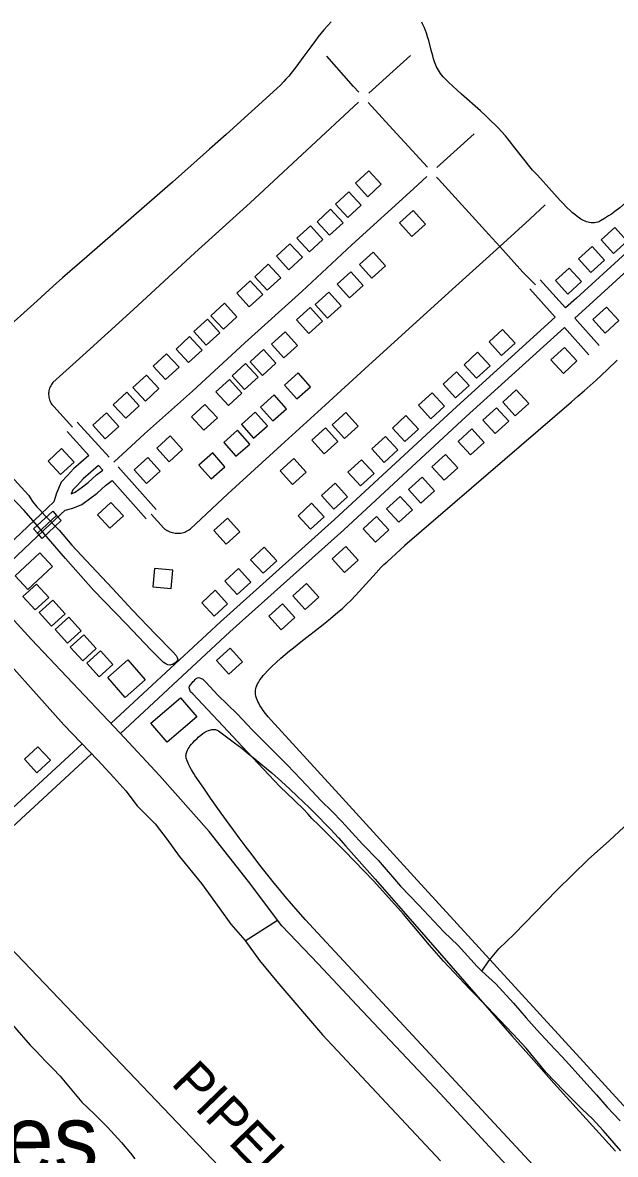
# Model space of a CAD drawing. Extents: x 3704301 to 3742427, y 506229 to 532009.
# Drawn here: x 3733281 to 3734570, y 518456 to 520919 of the extents above; entities that cross this region are included whole.
import ezdxf

# ---------------------------------------------------------------- set-up
doc = ezdxf.new("R2010")
doc.units = 0
for name, color, linetype in [('V-BLDG-OTLN', 7, 'Continuous'), ('V-BRDG-OTLN', 7, 'Continuous'), ('V-ROAD-CNTR', 7, 'Continuous'), ('V-SITE-VEGE', 7, 'Continuous'), ('V-TOPO-GNAM-IDEN', 7, 'Continuous'), ('V-TOPO-SHOR', 7, 'Continuous'), ('V-UTIL-IDEN', 7, 'Continuous'), ('V-UTIL-LINE', 7, 'Continuous')]:
    doc.layers.add(name, color=color, linetype=linetype)

msp = doc.modelspace()

# ---------------------------------------------------------------- linework, layer by layer
at = {"layer": 'V-BLDG-OTLN'}
for points in [[(3734031.7, 520540.3), (3734061.2, 520567.3), (3734034.2, 520596.8), (3734004.7, 520569.8)], [(3733988.3, 520494.8), (3734017.7, 520521.8), (3733990.7, 520551.3), (3733961.2, 520524.3)], [(3733948.5, 520456.5), (3733978, 520483.5), (3733951, 520513), (3733921.5, 520486)], [(3734130.6, 520510.5), (3734101, 520483.6), (3734127.9, 520454), (3734157.5, 520480.8)], [(3733904.7, 520420.4), (3733934.2, 520447.4), (3733907.2, 520476.9), (3733877.7, 520449.9)], [(3734566.1, 520416.9), (3734595.7, 520443.8), (3734568.9, 520473.4), (3734539.2, 520446.5)], [(3733860, 520381.5), (3733889.5, 520408.6), (3733862.4, 520438), (3733832.9, 520411)], [(3734043.5, 520419.5), (3734013.8, 520392.7), (3734040.7, 520363), (3734070.3, 520389.9)], [(3734516.8, 520375.6), (3734546.5, 520402.5), (3734519.6, 520432.1), (3734490, 520405.2)], [(3733812.9, 520336.7), (3733842.4, 520363.8), (3733815.4, 520393.3), (3733785.9, 520366.2)], [(3733994.9, 520376.9), (3733965.3, 520350.1), (3733992.2, 520320.4), (3734021.8, 520347.3)], [(3734467.1, 520328.6), (3734496.7, 520355.5), (3734469.8, 520385.1), (3734440.2, 520358.2)], [(3733773.8, 520300.7), (3733803.3, 520327.8), (3733776.2, 520357.2), (3733746.8, 520330.2)], [(3733947.1, 520332.7), (3733917.5, 520305.8), (3733944.3, 520276.2), (3733974, 520303.1)], [(3733717.7, 520251.9), (3733747.2, 520279), (3733720.1, 520308.4), (3733690.6, 520281.4)], [(3733906.5, 520299.3), (3733876.9, 520272.5), (3733903.8, 520242.8), (3733933.4, 520269.7)], [(3734550.7, 520300.2), (3734521.1, 520273.3), (3734548.1, 520243.7), (3734577.7, 520270.7)], [(3733680.4, 520217.4), (3733709.9, 520244.4), (3733682.9, 520273.9), (3733653.4, 520246.9)], [(3733852.1, 520246.3), (3733822.4, 520219.4), (3733849.3, 520189.8), (3733878.9, 520216.7)], [(3734322.6, 520194.9), (3734352.1, 520221.9), (3734325, 520251.4), (3734295.5, 520224.4)], [(3733641.7, 520179.3), (3733671.2, 520206.3), (3733644.2, 520235.8), (3733614.7, 520208.8)], [(3733591.9, 520142.2), (3733621.4, 520169.2), (3733594.3, 520198.7), (3733564.9, 520171.7)], [(3733805.3, 520207.8), (3733775.6, 520180.9), (3733802.5, 520151.3), (3733832.1, 520178.1)], [(3734268.2, 520145.2), (3734297.7, 520172.2), (3734270.7, 520201.7), (3734241.2, 520174.7)], [(3734459.8, 520212.3), (3734430.2, 520185.4), (3734457.1, 520155.8), (3734486.7, 520182.8)], [(3733766.1, 520177.2), (3733736.5, 520150.4), (3733763.4, 520120.7), (3733793, 520147.6)], [(3733548.1, 520095.7), (3733577.6, 520122.7), (3733550.6, 520152.2), (3733521.1, 520125.2)], [(3733877.1, 520100.2), (3733907.1, 520126.7), (3733880.6, 520156.7), (3733850.6, 520130.3)], [(3734222.6, 520102.7), (3734252.1, 520129.7), (3734225, 520159.2), (3734195.6, 520132.2)], [(3733731.2, 520142.3), (3733701.6, 520115.4), (3733728.5, 520085.8), (3733758.1, 520112.7)], [(3734354.8, 520120.1), (3734325.3, 520093.2), (3734352.2, 520063.6), (3734381.8, 520090.6)], [(3733505.3, 520058.3), (3733534.8, 520085.3), (3733507.8, 520114.8), (3733478.3, 520087.7)], [(3733824.9, 520052.3), (3733854.9, 520078.7), (3733828.5, 520108.8), (3733798.5, 520082.3)], [(3734169.2, 520057.2), (3734198.7, 520084.2), (3734171.7, 520113.7), (3734142.2, 520086.7)], [(3733677.7, 520088.4), (3733648.1, 520061.6), (3733675, 520031.9), (3733704.6, 520058.8)], [(3733783.4, 520014.8), (3733813.4, 520041.3), (3733786.9, 520071.3), (3733756.9, 520044.8)], [(3733983.8, 520070.6), (3733954.2, 520043.7), (3733981, 520014.1), (3734010.7, 520040.9)], [(3734311.4, 520081.2), (3734281.8, 520054.2), (3734308.8, 520024.7), (3734338.4, 520051.6)], [(3733460.8, 520013.4), (3733490.3, 520040.4), (3733463.3, 520069.9), (3733433.8, 520042.9)], [(3734112.3, 520007.4), (3734141.8, 520034.4), (3734114.8, 520063.9), (3734085.3, 520036.8)], [(3733744.9, 519975.7), (3733774.9, 520002.1), (3733748.4, 520032.1), (3733718.4, 520005.7)], [(3733939.6, 520037.4), (3733910, 520010.5), (3733936.8, 519980.9), (3733966.5, 520007.7)], [(3734258, 520034.9), (3734228.5, 520007.9), (3734255.4, 519978.4), (3734285, 520005.3)], [(3733602.3, 520019.9), (3733572.6, 519993.1), (3733599.5, 519963.4), (3733629.1, 519990.3)], [(3734067.6, 519962.2), (3734097, 519989.2), (3734070, 520018.7), (3734040.5, 519991.7)], [(3733392.9, 519962.9), (3733365.7, 519992.2), (3733336.4, 519965), (3733363.6, 519935.7)], [(3733553.5, 519972.9), (3733523.9, 519946), (3733550.8, 519916.4), (3733580.4, 519943.3)], [(3733691.1, 519926.2), (3733721.1, 519952.7), (3733694.7, 519982.7), (3733664.6, 519956.2)], [(3734200.6, 519979.6), (3734171, 519952.7), (3734198, 519923.1), (3734227.5, 519950)], [(3733870.7, 519970.4), (3733841.1, 519943.5), (3733867.9, 519913.9), (3733897.6, 519940.8)], [(3734015.8, 519911.1), (3734045.3, 519938.2), (3734018.2, 519967.7), (3733988.7, 519940.6)], [(3734150.2, 519929.8), (3734120.6, 519902.8), (3734147.5, 519873.3), (3734177.1, 519900.2)], [(3733958, 519860.3), (3733987.5, 519887.4), (3733960.5, 519916.8), (3733931, 519889.8)], [(3733500.2, 519845.8), (3733473, 519875.1), (3733443.7, 519847.9), (3733470.9, 519818.6)], [(3734101.9, 519888.2), (3734072.4, 519861.2), (3734099.3, 519831.7), (3734128.9, 519858.6)], [(3733907.1, 519816.5), (3733936.6, 519843.5), (3733909.5, 519873), (3733880, 519846)], [(3733726.8, 519840.4), (3733697.2, 519813.5), (3733724, 519783.8), (3733753.7, 519810.7)], [(3734051, 519844.6), (3734021.4, 519817.7), (3734048.4, 519788.1), (3734077.9, 519815)], [(3733804.1, 519720.8), (3733833.6, 519747.9), (3733806.5, 519777.3), (3733777, 519750.3)], [(3733983.7, 519778.9), (3733954.2, 519751.9), (3733981.1, 519722.4), (3734010.7, 519749.3)], [(3733345.8, 519735.7), (3733292.5, 519685.5), (3733264.9, 519714.9), (3733318.2, 519765.1)], [(3733607.7, 519727.3), (3733567.9, 519730.9), (3733564.3, 519691), (3733604.1, 519687.4)], [(3733747.8, 519674.4), (3733777.3, 519701.4), (3733750.3, 519730.9), (3733720.8, 519703.9)], [(3733281.6, 519670.5), (3733308.5, 519640.9), (3733338.1, 519667.8), (3733311.2, 519697.4)], [(3733697.5, 519627.1), (3733727, 519654.2), (3733700, 519683.7), (3733670.5, 519656.6)], [(3733898.3, 519698.3), (3733868.8, 519671.3), (3733895.7, 519641.8), (3733925.3, 519668.7)], [(3733317.1, 519635.3), (3733344, 519605.7), (3733373.6, 519632.6), (3733346.7, 519662.2)], [(3733846.3, 519654), (3733816.8, 519627.1), (3733843.7, 519597.5), (3733873.3, 519624.4)], [(3733352.1, 519598.3), (3733379, 519568.7), (3733408.6, 519595.6), (3733381.7, 519625.2)], [(3733384.8, 519559.9), (3733411.7, 519530.3), (3733441.3, 519557.2), (3733414.4, 519586.8)], [(3733732.3, 519557.5), (3733702.8, 519530.6), (3733729.7, 519501), (3733759.3, 519527.9)], [(3733420.7, 519524.9), (3733447.6, 519495.3), (3733477.2, 519522.2), (3733450.3, 519551.8)], [(3733547.9, 519489.1), (3733503.9, 519450.7), (3733466.3, 519493.7), (3733510.2, 519532.1)], [(3733659.6, 519408.6), (3733595.2, 519353.4), (3733560.1, 519394.4), (3733624.5, 519449.6)], [(3733312.2, 519286.6), (3733341.5, 519313.9), (3733314.2, 519343.2), (3733284.9, 519315.9)]]:
    msp.add_lwpolyline(points, close=True, dxfattribs=at)
at = {"layer": 'V-BRDG-OTLN'}
msp.add_line((3733313.1, 519808), (3733355, 519846.7), dxfattribs=at)
msp.add_lwpolyline([(3733323.6, 519796.6), (3733313.1, 519808), (3733304.4, 519817.5), (3733346.7, 519856.1), (3733355, 519846.7), (3733365.2, 519835.6)], close=True, dxfattribs=at)
at = {"layer": 'V-ROAD-CNTR'}
for points in [[(3735152.7, 520933.5), (3735092.7, 520878.3), (3734889.7, 520690.5), (3734702.1, 520517.2), (3734485.4, 520319.6), (3734461.8, 520298.2)], [(3735173.2, 520911.6), (3735113.1, 520856.3), (3734910, 520668.5), (3734722.4, 520495.1), (3734505.6, 520297.4), (3734481.8, 520275.8)], [(3734663.6, 518083.8), (3734467.5, 518287.2), (3734189, 518588.4), (3734008.1, 518780.7), (3733923.9, 518870.7), (3733845, 518953.3), (3733772, 519049.9), (3733686.5, 519158.7), (3733618.9, 519235.5), (3733578.6, 519280.5), (3733492.7, 519373.5), (3733300, 519576.5), (3732978.3, 519928.7), (3732708.3, 520237.1), (3732479, 520500.7), (3732370.3, 520626.2), (3732327.4, 520672.5), (3732273.6, 520730.3), (3732222.1, 520782.2), (3732161, 520845.3)], [(3734012.3, 520767.7), (3734000.7, 520780.5), (3733943, 520846.5)], [(3734124.6, 520847.7), (3734033.7, 520765.9)], [(3734011.7, 520745.9), (3733899.3, 520641.6), (3733776.2, 520526.9), (3733655.8, 520418), (3733521.9, 520294.6), (3733412.2, 520195.1), (3733347, 520135.8), (3733345.2, 520133.6), (3733343.5, 520131.3), (3733342.1, 520128.8), (3733340.8, 520126.2), (3733339.7, 520123.6), (3733338.9, 520120.9), (3733338.2, 520118.1), (3733337.8, 520115.2), (3733337.5, 520112.4), (3733337.5, 520109.5), (3733337.7, 520106.7), (3733338.1, 520103.8), (3733338.8, 520101.1), (3733339.6, 520098.3), (3733340.6, 520095.7), (3733341.9, 520093.1), (3733343.3, 520090.6), (3733344.9, 520088.2), (3733346.7, 520086), (3733348.7, 520083.9), (3733389.4, 520038.9)], [(3734161.7, 520604.6), (3734078.1, 520695.2), (3734032.6, 520745.3)], [(3734182.1, 520603.9), (3734263.3, 520677.5)], [(3733479.4, 519962.9), (3733546.4, 520024.2), (3733650.2, 520116.9), (3733764, 520222.5), (3733888.2, 520334.4), (3733997, 520435.3), (3734131.1, 520557.6), (3734160.3, 520584.1)], [(3734396.2, 520348.7), (3734369, 520376.4), (3734318.8, 520432.1), (3734295.4, 520457.9), (3734185.6, 520578.5), (3734181.4, 520583.1)], [(3733560.5, 519849.2), (3733588.4, 519819), (3733590.7, 519817.1), (3733593.2, 519815.3), (3733595.7, 519813.7), (3733598.4, 519812.3), (3733601.1, 519811.1), (3733604, 519810), (3733606.8, 519809.2), (3733609.8, 519808.5), (3733612.8, 519808.1), (3733615.7, 519807.8), (3733618.8, 519807.7), (3733621.8, 519807.9), (3733624.8, 519808.2), (3733627.7, 519808.7), (3733630.6, 519809.5), (3733633.5, 519810.4), (3733636.3, 519811.5), (3733639, 519812.8), (3733641.6, 519814.3), (3733644.1, 519815.9), (3733646.5, 519817.7), (3733727.3, 519893.4), (3733843.7, 519999.4), (3733939.4, 520086.8), (3734025.7, 520165.6), (3734121.5, 520253.7), (3734223.6, 520345.4), (3734318.8, 520432.1), (3734384, 520491.8), (3734417.6, 520523)], [(3734406.6, 520359.8), (3734461.8, 520298.2)], [(3734384.3, 520339.8), (3734439.6, 520278)], [(3734439.6, 520278), (3734225.6, 520083.9), (3733959.2, 519837.6), (3733711.4, 519615.3), (3733473.4, 519394.2)], [(3734481.8, 520275.8), (3734535.2, 520216.3)], [(3734459.6, 520255.7), (3734245.9, 520061.8), (3733979.4, 519815.5), (3733731.6, 519593.1), (3733493.8, 519372.2)], [(3734459.6, 520255.7), (3734512.8, 520196.3)], [(3733399.6, 520049.4), (3733469.5, 519973.8)], [(3733377.6, 520029), (3733425.4, 519977.3)], [(3733425.4, 519977.3), (3733392, 519947.8), (3733378.7, 519933.2), (3733365, 519919), (3733354.6, 519895.4), (3733349, 519875.9)], [(3733445.8, 519955.2), (3733413, 519926.3), (3733400.6, 519912.7), (3733390.3, 519902), (3733386.6, 519893.5)], [(3733445.8, 519955.2), (3733455.4, 519944.9)], [(3733489, 519952.7), (3733571.5, 519859.4)], [(3733196, 519690.7), (3733341.6, 519828.3), (3733373.9, 519858.1), (3733390.2, 519862.6), (3733409.9, 519870.7), (3733429.5, 519884.6), (3733442.9, 519895.1), (3733461, 519911.7), (3733475.9, 519922.7)], [(3733386.6, 519893.5), (3733395.3, 519897.1), (3733411.6, 519908.7), (3733423.5, 519918), (3733441.8, 519934.8), (3733455.4, 519944.9)], [(3733475.9, 519922.7), (3733549.5, 519839)], [(3733175.4, 519712.5), (3733321.2, 519850.2), (3733349, 519875.9)], [(3733194.9, 519586.4), (3733371, 519390.9), (3733444.4, 519314.3), (3733479.5, 519276.1), (3733505.3, 519247.4), (3733530.5, 519214.3), (3733569, 519175.7), (3733595.4, 519141.5), (3733621.7, 519105.2), (3733670.3, 519045.8), (3733709.9, 518990.5), (3733733.7, 518956.7), (3733764, 518922.3), (3733796.3, 518878.2), (3733833.7, 518832.1), (3733933.5, 518716.1), (3734190.1, 518441.7)], [(3732463.3, 518476.2), (3732567.8, 518571.6), (3733410.7, 519349.8)], [(3731344.5, 517439.3), (3731597, 517662.1), (3731621.7, 517683.2), (3731653.9, 517703.4), (3731685.6, 517726.7), (3731716.5, 517752.8), (3731995.8, 518008.8), (3732588.1, 518549.5), (3733431.1, 519327.7)], [(3733764.9, 518921.1), (3733835.6, 518965.7)]]:
    msp.add_lwpolyline(points, dxfattribs=at)
at = {"layer": 'V-SITE-VEGE'}
for points in [[(3735054.4, 520952.9), (3734989.2, 520893.9), (3734956.7, 520864.3), (3734924.3, 520834.6), (3734864.2, 520778.7), (3734729.2, 520652.6), (3734675.2, 520602.4), (3734643.7, 520572.7), (3734630.7, 520560.5), (3734619.2, 520550), (3734609.1, 520541), (3734600.2, 520533.3), (3734592.5, 520526.7), (3734579.7, 520516.4), (3734569.3, 520508.4), (3734561.5, 520502.7), (3734555.6, 520498.7), (3734546.8, 520493), (3734538, 520487.7), (3734536.1, 520486.7), (3734534.1, 520485.8), (3734532.2, 520485), (3734528.4, 520484), (3734524.7, 520483.4)], [(3733952.2, 520920.9), (3733943.8, 520912), (3733936.3, 520903.5), (3733929.5, 520895.4)], [(3734524.7, 520483.4), (3734521.1, 520483.2), (3734517.6, 520483.4), (3734514.1, 520483.9), (3734510.8, 520484.7), (3734507.5, 520485.8), (3734504.3, 520487), (3734501.2, 520488.5), (3734498.2, 520490), (3734495.3, 520491.7), (3734492.5, 520493.5), (3734487, 520497.3), (3734481.8, 520501.4), (3734477, 520505.5), (3734472.4, 520509.6), (3734464.1, 520517.6), (3734456.7, 520525.4), (3734450.2, 520532.4), (3734420, 520566.5), (3734413.3, 520573.8), (3734400.7, 520586.9), (3734395.2, 520592.8), (3734390.3, 520598.4), (3734381.3, 520609), (3734373.8, 520618.3), (3734351.8, 520646.8), (3734339.4, 520662.5), (3734331.1, 520672.5), (3734322.5, 520682.2), (3734315.1, 520690.1), (3734308, 520697.3), (3734301.2, 520704), (3734288.2, 520716.4), (3734276.6, 520727), (3734235.5, 520763.8), (3734225.3, 520773.1), (3734217.8, 520780.1), (3734206.7, 520790.7), (3734196, 520801.6), (3734192.8, 520805.1), (3734190, 520808.7), (3734187.5, 520812.3), (3734185.3, 520815.9), (3734183.3, 520819.5), (3734181.5, 520823), (3734179.9, 520826.5), (3734177.1, 520833.6), (3734174.8, 520840.3), (3734172.9, 520846.8), (3734169.6, 520859.3), (3734164.4, 520880.2), (3734162, 520888.7), (3734159.7, 520896.1), (3734157.4, 520902.4), (3734155.2, 520907.9), (3734153, 520912.6), (3734150.9, 520916.7), (3734149, 520920.2)], [(3733929.5, 520895.4), (3733923.4, 520887.8), (3733917.8, 520880.5), (3733907.7, 520866.9), (3733890.6, 520843), (3733877.6, 520825.3), (3733867.6, 520812.4), (3733859.8, 520803), (3733853.8, 520796), (3733849.1, 520790.9), (3733841.8, 520783.5), (3733834.2, 520776.2), (3733723.4, 520675.8), (3733687.7, 520643.6), (3733633.9, 520595.6), (3733606.9, 520571.7), (3733579.8, 520547.9), (3733420.8, 520409.6), (3733367.8, 520363.5), (3733347.6, 520345.6), (3733312.5, 520314), (3733234, 520242.4)], [(3735003.4, 518107.8), (3734132.1, 519060.9), (3733976.7, 519231), (3733821.3, 519401.2), (3733815, 519408.4), (3733809.2, 519415.5), (3733804.3, 519422), (3733800.3, 519427.9), (3733797.1, 519433.2), (3733794.5, 519437.8), (3733792.5, 519441.9), (3733791, 519445.5), (3733789.9, 519448.6), (3733789.1, 519451.3), (3733788.5, 519453.6), (3733787.7, 519457.7), (3733787.4, 519460.6), (3733787.4, 519462.8), (3733787.6, 519466.1), (3733788.1, 519469.2), (3733789.2, 519473), (3733790.6, 519476.6), (3733792.1, 519479.9), (3733793.8, 519483), (3733795.5, 519485.9), (3733797.3, 519488.6), (3733801, 519493.6), (3733804.5, 519498), (3733807.7, 519501.7), (3733813.8, 519508.2), (3733823.3, 519517.6), (3733832.8, 519526.5), (3733842.9, 519535.7), (3733852.4, 519544), (3733861.4, 519551.6), (3733869.9, 519558.6), (3733885.9, 519571.4), (3733934.9, 519609.6), (3733950.4, 519622), (3733961.8, 519631.6), (3733970.2, 519638.9), (3733976.5, 519644.4), (3733985.7, 519653), (3733994.7, 519661.8), (3734004.7, 519672.1), (3734013.1, 519681.2), (3734042.4, 519713.8), (3734049.8, 519721.9), (3734061.2, 519733.7), (3734067, 519739.5), (3734072.9, 519745.1), (3734112.2, 519781.4), (3734112.2, 519781.7), (3734474.9, 520093.8), (3734488.9, 520106), (3734502.4, 520117.9), (3734528.3, 520141.2), (3734552.3, 520163.5), (3734574.5, 520184.5)], [(3733641.4, 519338.9), (3733643.2, 519341.7), (3733645, 519344.2), (3733648.4, 519348.5), (3733651.2, 519351.7), (3733655.7, 519356.6), (3733660.4, 519361.4), (3733663.1, 519364.1), (3733665.7, 519366.5), (3733668.3, 519368.6), (3733673.2, 519372.3), (3733677.6, 519375), (3733681.5, 519377.1), (3733685, 519378.6), (3733687.9, 519379.6), (3733690.5, 519380.2), (3733692.7, 519380.6), (3733694.6, 519380.8), (3733697.9, 519380.8), (3733700.2, 519380.4), (3733702, 519380), (3733704.4, 519379), (3733706.8, 519377.6), (3733724.8, 519364.6), (3733741.8, 519352), (3733757.6, 519339.9), (3733772.5, 519328.1), (3733786.4, 519316.9), (3733799.4, 519306.2), (3733811.6, 519295.9), (3733823, 519286.1), (3733844.1, 519267.5), (3733862.5, 519250.7), (3733878.4, 519235.9), (3733892.2, 519222.7), (3733904.1, 519211), (3733924.8, 519190.3), (3733940, 519174.7), (3733951.2, 519162.8), (3733967.8, 519144.9), (3733984.1, 519126.8), (3734047.8, 519054.6), (3734103.3, 518991.3), (3734296.8, 518769.5), (3734345.3, 518714.2), (3734381.8, 518672.9), (3734436.7, 518611), (3734464.3, 518580.2), (3734492, 518549.4), (3734570.5, 518462.8)], [(3734560.7, 518250.4), (3733914, 518947.8), (3733896.6, 518966.8), (3733880.6, 518984.7), (3733865.9, 519001.5), (3733852.3, 519017.5), (3733839.8, 519032.5), (3733828.1, 519046.6), (3733817.3, 519060), (3733797.3, 519085.3), (3733780, 519107.7), (3733764.9, 519127.5), (3733751.9, 519145.1), (3733740.4, 519160.7), (3733730.5, 519174.4), (3733713, 519198.8), (3733690, 519231.4), (3733675.1, 519252.8), (3733656.4, 519279.9), (3733653.3, 519284.7), (3733648.2, 519293), (3733644.8, 519299.3), (3733642.4, 519304), (3733640.8, 519307.5), (3733638.8, 519312.8), (3733637.1, 519318), (3733636.5, 519320.7), (3733636.3, 519323.3), (3733636.5, 519325.7), (3733636.8, 519327.9), (3733637.3, 519330), (3733638, 519332), (3733639.6, 519335.7), (3733641.4, 519338.9)]]:
    msp.add_lwpolyline(points, dxfattribs=at)
at = {"layer": 'V-TOPO-SHOR'}
for points in [[(3734280.1, 518854.8), (3734295.1, 518877.3), (3734316.5, 518903.2), (3734350, 518935), (3734442.6, 519030.9), (3734511, 519097.5), (3734557.3, 519139.4), (3734620.1, 519197.1), (3734690.6, 519258.8), (3734749.2, 519316.2), (3734839.3, 519407.1), (3734935.7, 519497.3), (3735060.7, 519605.2), (3735210.7, 519749.6), (3735336.3, 519866.4), (3735433.8, 519954.8), (3735506.4, 520019.2)], [(3733248, 519941), (3733293.5, 519891), (3733302.8, 519876.8), (3733312.2, 519865.4), (3733318.2, 519858.5), (3733329, 519846.6), (3733360.7, 519814.4), (3733388.4, 519782.1), (3733430.3, 519737.3), (3733476.3, 519687.3), (3733519.6, 519641.1), (3733570.5, 519587.7), (3733606.9, 519550.7), (3733615, 519541.9), (3733617.5, 519537.5)], [(3733617.5, 519537.5), (3733618.3, 519534.1), (3733616.9, 519530), (3733610.5, 519524.2), (3733606.7, 519522.4), (3733603.3, 519521.4), (3733600.9, 519521), (3733597.1, 519521.8), (3733594.2, 519522.8), (3733592.3, 519523.8), (3733586.6, 519527.2), (3733560.1, 519554), (3733506.5, 519610.7), (3733434.9, 519683.7), (3733374, 519753.1), (3733337.6, 519795.9), (3733308.6, 519829.9), (3733284.2, 519857.7), (3733239.3, 519904.4)], [(3734582, 518463.8), (3734543.6, 518507.8), (3734520.3, 518533.3), (3734497.8, 518554.6), (3734458.4, 518594.4), (3734419.5, 518634.1), (3734376.2, 518687), (3734347.2, 518718), (3734292.1, 518776.1), (3734253.4, 518815.7), (3734196.7, 518876.6), (3734166.1, 518911), (3734109.8, 518978.9), (3734045, 519050.8), (3733981.1, 519116.7), (3733944.5, 519153.4), (3733925.1, 519172.3), (3733910.4, 519187.3), (3733902.2, 519196.5), (3733892.6, 519206.4), (3733872.5, 519226.3), (3733840.6, 519256.9), (3733769.1, 519332.1), (3733728.2, 519376.1), (3733672.5, 519435.9), (3733651.1, 519458), (3733646.5, 519462.9), (3733644.4, 519467), (3733643.6, 519471.7), (3733644, 519474.7), (3733645.1, 519477), (3733646.6, 519478.8), (3733648.9, 519481.4), (3733652, 519485), (3733654, 519487), (3733656.6, 519489.6), (3733658.7, 519491.4), (3733661.5, 519492.9), (3733664.2, 519493.6), (3733667.9, 519492.8), (3733672.7, 519490.4)], [(3733672.7, 519490.4), (3733679.6, 519484.1), (3733705.3, 519455.5), (3733747.6, 519414.6), (3733781.2, 519379.2), (3733826.1, 519334.1)], [(3733826.1, 519334.1), (3733854.9, 519305.6), (3733872.8, 519286.6), (3733910.1, 519247.3), (3733930.6, 519225.1), (3733954, 519202.1), (3733975.5, 519180.5), (3734020.6, 519131.1), (3734054, 519096.1), (3734103.1, 519039.9), (3734143.1, 518998.1), (3734197.4, 518940.1), (3734228.6, 518910.3), (3734269.5, 518864.7), (3734280.1, 518854.8), (3734310, 518826.9), (3734348.6, 518784.9), (3734376.6, 518752.9), (3734399.4, 518726.7), (3734427, 518697.1), (3734454.9, 518668), (3734476.2, 518644.6), (3734501.5, 518616.3), (3734529.1, 518585.3), (3734552.5, 518558.7), (3734580.5, 518528.8)], [(3733148.2, 518846.6), (3733169.9, 518831.4), (3733197.3, 518805.9), (3733221.5, 518782.3), (3733238.7, 518761.7), (3733254.1, 518743.9), (3733268.1, 518727.3), (3733278.2, 518715.9), (3733288, 518704.3), (3733297.8, 518693.4), (3733309.5, 518681.5), (3733320.2, 518670.3), (3733332.5, 518657.3), (3733346.6, 518643), (3733362.5, 518625.9), (3733410, 518569.5), (3733436.5, 518544.2), (3733465.8, 518515.2), (3733496.4, 518481.5), (3733515.4, 518458.5), (3733525.2, 518446.4)]]:
    msp.add_lwpolyline(points, dxfattribs=at)
at = {"layer": 'V-UTIL-LINE'}
msp.add_lwpolyline([(3733206.7, 518954.6), (3735073.5, 516998.1)], dxfattribs=at)

# ---------------------------------------------------------------- texts
at = {"layer": 'V-TOPO-GNAM-IDEN'}
msp.add_text('Frances', height=145, rotation=0.4872, dxfattribs=at).set_placement((3732745.8, 518412.9))
at = {"layer": 'V-UTIL-IDEN'}
msp.add_text('PIPELINE', height=83, rotation=314.0971, dxfattribs=at).set_placement((3733601.5, 518609.5))

doc.saveas('drawing.dxf')
